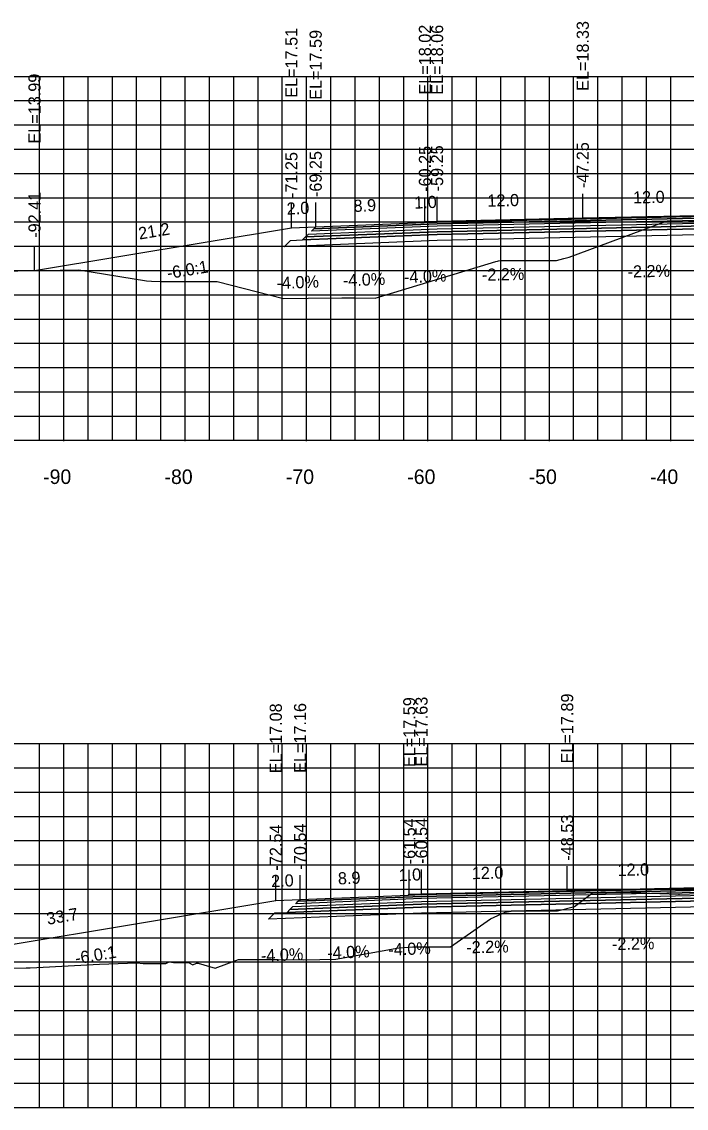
# Model space of a CAD drawing. Extents: x 1800880 to 1818864, y 245271 to 250560.
# Drawn here: x 1805597.5 to 1805652.3, y 250154.4 to 250243.9 of the extents above; entities that cross this region are included whole.
import ezdxf

# ---------------------------------------------------------------- set-up
doc = ezdxf.new("R2010")
doc.units = 0
for name, color, linetype in [('ANNO-SHT', 7, 'Continuous'), ('ANNO-TXT', 7, 'Continuous'), ('AXIS', 7, 'Continuous'), ('CL-CNST', 7, 'Continuous'), ('DESIGN - DRAINAGE - Bridges', 7, 'Continuous'), ('great seal', 7, 'Continuous'), ('Level 37', 7, 'Continuous'), ('Level 46', 7, 'Continuous'), ('Level 62', 7, 'Continuous'), ('SHT-BDR', 7, 'Continuous'), ('SHT-BNDRY', 7, 'Continuous')]:
    doc.layers.add(name, color=color, linetype=linetype)

msp = doc.modelspace()

# ---------------------------------------------------------------- linework, layer by layer
at = {"layer": 'ANNO-SHT'}
for points in [[(1805703.001, 250226.968), (1805703.001, 250226.738), (1805691.751, 250227.188), (1805679.751, 250227.452), (1805631.751, 250226.396), (1805620.678, 250225.953), (1805620.917, 250226.193), (1805631.751, 250226.626), (1805679.751, 250227.682), (1805691.751, 250227.418)], [(1805703.001, 250227.198), (1805703.001, 250226.968), (1805691.751, 250227.418), (1805679.751, 250227.682), (1805631.751, 250226.626), (1805620.917, 250226.193), (1805621.157, 250226.432), (1805631.751, 250226.856), (1805679.751, 250227.912), (1805691.751, 250227.648)], [(1805701.723, 250171.762), (1805701.723, 250171.532), (1805690.472, 250171.982), (1805678.471, 250172.246), (1805630.465, 250171.19), (1805619.632, 250170.757), (1805619.871, 250170.996), (1805630.465, 250171.42), (1805678.471, 250172.476), (1805690.472, 250172.212)], [(1805701.723, 250171.532), (1805701.723, 250171.302), (1805690.472, 250171.752), (1805678.471, 250172.016), (1805630.465, 250170.96), (1805619.392, 250170.517), (1805619.632, 250170.757), (1805630.465, 250171.19), (1805678.471, 250172.246), (1805690.472, 250171.982)]]:
    msp.add_lwpolyline(points, close=True, dxfattribs=at)
at = {"layer": 'AXIS'}
for points in [[(1805631.751, 250227.276), (1805621.595, 250226.87), (1805621.751, 250227.026), (1805630.678, 250227.383), (1805631.751, 250227.426), (1805679.751, 250228.482), (1805691.751, 250228.218), (1805701.751, 250227.818), (1805701.751, 250227.668), (1805691.751, 250228.068), (1805679.751, 250228.332)], [(1805630.465, 250171.84), (1805620.309, 250171.434), (1805620.465, 250171.59), (1805629.392, 250171.947), (1805630.465, 250171.99), (1805678.471, 250173.046), (1805690.472, 250172.782), (1805700.473, 250172.382), (1805700.473, 250172.232), (1805690.472, 250172.632), (1805678.471, 250172.896)]]:
    msp.add_lwpolyline(points, close=True, dxfattribs=at)
at = {"layer": 'CL-CNST'}
for points in [[(1805595.307, 250223.366), (1805599.147, 250223.428), (1805602.235, 250223.496), (1805607.82, 250222.578), (1805608.236, 250222.562), (1805609.005, 250222.532), (1805611.082, 250222.532), (1805613.405, 250222.532), (1805613.577, 250222.532), (1805613.636, 250222.526), (1805619.101, 250221.13), (1805621.145, 250221.154), (1805623.907, 250221.187), (1805624.99, 250221.179), (1805626.661, 250221.14), (1805636.597, 250224.18), (1805636.733, 250224.206), (1805636.823, 250224.23), (1805637.023, 250224.262), (1805638.388, 250224.262), (1805639.4, 250224.262), (1805641.595, 250224.262), (1805642.201, 250224.424), (1805642.626, 250224.538), (1805650.411, 250227.411), (1805653.494, 250227.493)], [(1805592.63, 250165.902), (1805597.907, 250165.948), (1805598.046, 250165.949), (1805598.243, 250165.954), (1805598.781, 250165.989), (1805603.934, 250166.247), (1805607.005, 250166.366), (1805607.527, 250166.312), (1805609.401, 250166.312), (1805609.694, 250166.447), (1805610.046, 250166.391), (1805611.273, 250166.397), (1805611.627, 250166.197), (1805611.947, 250166.328), (1805612.074, 250166.325), (1805613.484, 250165.914), (1805615.396, 250166.641), (1805616.814, 250166.641), (1805618.665, 250166.625), (1805620.789, 250166.608), (1805623.398, 250166.669), (1805628.613, 250167.606), (1805629.742, 250167.692), (1805631.458, 250167.692), (1805632.865, 250167.692), (1805636.15, 250169.976), (1805637.374, 250170.542), (1805638.018, 250170.642), (1805640.03, 250170.642), (1805641.68, 250170.642), (1805643.059, 250171.009), (1805644.535, 250172.103), (1805646.887, 250172.166), (1805647.209, 250172.175), (1805647.778, 250172.164), (1805651.634, 250172.014), (1805651.674, 250172.012), (1805651.676, 250172.012), (1805651.732, 250172.014), (1805658.248, 250172.245)]]:
    msp.add_lwpolyline(points, dxfattribs=at)
at = {"layer": 'DESIGN - DRAINAGE - Bridges'}
for p, q in [((1805541.002, 250209.432), (1805841.002, 250209.432)), ((1805601.002, 250209.372), (1805601.002, 250209.432)), ((1805611.002, 250209.372), (1805611.002, 250209.432)), ((1805621.002, 250209.372), (1805621.002, 250209.432)), ((1805631.002, 250209.372), (1805631.002, 250209.432)), ((1805641.002, 250209.372), (1805641.002, 250209.432)), ((1805651.002, 250209.372), (1805651.002, 250209.432)), ((1805541.002, 250154.432), (1805841.002, 250154.432)), ((1805601.002, 250154.372), (1805601.002, 250154.432)), ((1805611.002, 250154.372), (1805611.002, 250154.432)), ((1805621.002, 250154.372), (1805621.002, 250154.432)), ((1805631.002, 250154.372), (1805631.002, 250154.432)), ((1805641.002, 250154.372), (1805641.002, 250154.432)), ((1805651.002, 250154.372), (1805651.002, 250154.432))]:
    msp.add_line(p, q, dxfattribs=at)
at = {"layer": 'great seal'}
for points in [[(1805631.751, 250227.086), (1805621.397, 250226.672), (1805621.595, 250226.87), (1805631.751, 250227.276), (1805679.751, 250228.332), (1805691.751, 250228.068), (1805701.751, 250227.668), (1805703.001, 250227.614), (1805703.001, 250227.428), (1805691.751, 250227.878), (1805679.751, 250228.142)], [(1805630.465, 250171.65), (1805620.111, 250171.236), (1805620.309, 250171.434), (1805630.465, 250171.84), (1805678.471, 250172.896), (1805690.472, 250172.632), (1805700.473, 250172.232), (1805701.723, 250172.182), (1805701.723, 250171.992), (1805690.472, 250172.442), (1805678.471, 250172.706)]]:
    msp.add_lwpolyline(points, close=True, dxfattribs=at)
at = {"layer": 'Level 37'}
for p, q in [((1805643.751, 250227.76), (1805643.751, 250229.76)), ((1805619.751, 250226.946), (1805619.751, 250228.946)), ((1805621.751, 250227.026), (1805621.751, 250229.026)), ((1805630.751, 250227.456), (1805630.751, 250229.456)), ((1805631.751, 250227.496), (1805631.751, 250229.496)), ((1805598.589, 250223.419), (1805598.589, 250225.419)), ((1805642.468, 250172.324), (1805642.468, 250174.324)), ((1805618.465, 250171.51), (1805618.465, 250173.51)), ((1805620.465, 250171.59), (1805620.465, 250173.59)), ((1805629.465, 250172.02), (1805629.465, 250174.02)), ((1805630.465, 250172.06), (1805630.465, 250174.06))]:
    msp.add_line(p, q, dxfattribs=at)
for points in [[(1805631.751, 250227.426), (1805630.678, 250227.383), (1805630.751, 250227.456), (1805631.751, 250227.496), (1805643.751, 250227.76), (1805655.751, 250228.024), (1805667.751, 250228.288), (1805679.751, 250228.552), (1805691.751, 250228.288), (1805691.751, 250228.218), (1805679.751, 250228.482)], [(1805630.465, 250171.99), (1805629.392, 250171.947), (1805629.465, 250172.02), (1805630.465, 250172.06), (1805642.468, 250172.324), (1805654.468, 250172.588), (1805666.469, 250172.852), (1805678.471, 250173.116), (1805690.472, 250172.852), (1805690.472, 250172.782), (1805678.471, 250173.046)]]:
    msp.add_lwpolyline(points, close=True, dxfattribs=at)
at = {"layer": 'Level 46'}
for p, q in [((1805541.002, 250239.432), (1805841.002, 250239.432)), ((1805599.002, 250209.432), (1805599.002, 250239.432)), ((1805601.002, 250209.432), (1805601.002, 250239.432)), ((1805603.002, 250209.432), (1805603.002, 250239.432)), ((1805605.002, 250209.432), (1805605.002, 250239.432)), ((1805607.002, 250209.432), (1805607.002, 250239.432)), ((1805609.002, 250209.432), (1805609.002, 250239.432)), ((1805611.002, 250209.432), (1805611.002, 250239.432)), ((1805613.002, 250209.432), (1805613.002, 250239.432)), ((1805615.002, 250209.432), (1805615.002, 250239.432)), ((1805617.002, 250209.432), (1805617.002, 250239.432)), ((1805619.002, 250209.432), (1805619.002, 250239.432)), ((1805621.002, 250209.432), (1805621.002, 250239.432)), ((1805623.002, 250209.432), (1805623.002, 250239.432)), ((1805625.002, 250209.432), (1805625.002, 250239.432)), ((1805627.002, 250209.432), (1805627.002, 250239.432)), ((1805629.002, 250209.432), (1805629.002, 250239.432)), ((1805631.002, 250209.432), (1805631.002, 250239.432)), ((1805633.002, 250209.432), (1805633.002, 250239.432)), ((1805635.002, 250209.432), (1805635.002, 250239.432)), ((1805637.002, 250209.432), (1805637.002, 250239.432)), ((1805639.002, 250209.432), (1805639.002, 250239.432)), ((1805641.002, 250209.432), (1805641.002, 250239.432)), ((1805643.002, 250209.432), (1805643.002, 250239.432)), ((1805645.002, 250209.432), (1805645.002, 250239.432)), ((1805647.002, 250209.432), (1805647.002, 250239.432)), ((1805649.002, 250209.432), (1805649.002, 250239.432)), ((1805651.002, 250209.432), (1805651.002, 250239.432)), ((1805541.002, 250237.432), (1805841.002, 250237.432)), ((1805541.002, 250235.432), (1805841.002, 250235.432)), ((1805541.002, 250233.432), (1805841.002, 250233.432)), ((1805541.002, 250231.432), (1805841.002, 250231.432)), ((1805541.002, 250229.432), (1805841.002, 250229.432)), ((1805541.002, 250227.432), (1805841.002, 250227.432)), ((1805541.002, 250225.432), (1805841.002, 250225.432)), ((1805541.002, 250223.432), (1805841.002, 250223.432)), ((1805541.002, 250221.432), (1805841.002, 250221.432)), ((1805541.002, 250219.432), (1805841.002, 250219.432)), ((1805541.002, 250217.432), (1805841.002, 250217.432)), ((1805541.002, 250215.432), (1805841.002, 250215.432)), ((1805541.002, 250213.432), (1805841.002, 250213.432)), ((1805541.002, 250211.432), (1805841.002, 250211.432)), ((1805541.002, 250209.432), (1805841.002, 250209.432)), ((1805541.002, 250184.432), (1805841.002, 250184.432)), ((1805599.002, 250154.432), (1805599.002, 250184.432)), ((1805601.002, 250154.432), (1805601.002, 250184.432)), ((1805603.002, 250154.432), (1805603.002, 250184.432)), ((1805605.002, 250154.432), (1805605.002, 250184.432)), ((1805607.002, 250154.432), (1805607.002, 250184.432)), ((1805609.002, 250154.432), (1805609.002, 250184.432)), ((1805611.002, 250154.432), (1805611.002, 250184.432)), ((1805613.002, 250154.432), (1805613.002, 250184.432)), ((1805615.002, 250154.432), (1805615.002, 250184.432)), ((1805617.002, 250154.432), (1805617.002, 250184.432)), ((1805619.002, 250154.432), (1805619.002, 250184.432)), ((1805621.002, 250154.432), (1805621.002, 250184.432)), ((1805623.002, 250154.432), (1805623.002, 250184.432)), ((1805625.002, 250154.432), (1805625.002, 250184.432)), ((1805627.002, 250154.432), (1805627.002, 250184.432)), ((1805629.002, 250154.432), (1805629.002, 250184.432)), ((1805631.002, 250154.432), (1805631.002, 250184.432)), ((1805633.002, 250154.432), (1805633.002, 250184.432)), ((1805635.002, 250154.432), (1805635.002, 250184.432)), ((1805637.002, 250154.432), (1805637.002, 250184.432)), ((1805639.002, 250154.432), (1805639.002, 250184.432)), ((1805641.002, 250154.432), (1805641.002, 250184.432)), ((1805643.002, 250154.432), (1805643.002, 250184.432)), ((1805645.002, 250154.432), (1805645.002, 250184.432)), ((1805647.002, 250154.432), (1805647.002, 250184.432)), ((1805649.002, 250154.432), (1805649.002, 250184.432)), ((1805651.002, 250154.432), (1805651.002, 250184.432)), ((1805541.002, 250182.432), (1805841.002, 250182.432)), ((1805541.002, 250180.432), (1805841.002, 250180.432)), ((1805541.002, 250178.432), (1805841.002, 250178.432)), ((1805541.002, 250176.432), (1805841.002, 250176.432)), ((1805541.002, 250174.432), (1805841.002, 250174.432)), ((1805541.002, 250172.432), (1805841.002, 250172.432)), ((1805541.002, 250170.432), (1805841.002, 250170.432)), ((1805541.002, 250168.432), (1805841.002, 250168.432)), ((1805541.002, 250166.432), (1805841.002, 250166.432)), ((1805541.002, 250164.432), (1805841.002, 250164.432)), ((1805541.002, 250162.432), (1805841.002, 250162.432)), ((1805541.002, 250160.432), (1805841.002, 250160.432)), ((1805541.002, 250158.432), (1805841.002, 250158.432)), ((1805541.002, 250156.432), (1805841.002, 250156.432)), ((1805541.002, 250154.432), (1805841.002, 250154.432))]:
    msp.add_line(p, q, dxfattribs=at)
at = {"layer": 'Level 62'}
for points in [[(1805598.589, 250223.419), (1805619.751, 250226.946), (1805621.751, 250227.026), (1805630.678, 250227.383), (1805630.751, 250227.456), (1805631.751, 250227.496), (1805643.751, 250227.76), (1805655.751, 250228.024), (1805667.751, 250228.288), (1805679.751, 250228.552), (1805691.751, 250228.288), (1805701.751, 250227.888), (1805703.001, 250227.614), (1805704.251, 250227.888), (1805714.251, 250228.288), (1805726.251, 250228.552), (1805738.251, 250228.288), (1805750.251, 250228.024), (1805762.251, 250227.76), (1805763.248, 250227.72), (1805763.321, 250227.647), (1805772.251, 250227.29), (1805774.251, 250227.21), (1805825.918, 250225.144)], [(1805584.752, 250165.891), (1805618.465, 250171.51), (1805620.465, 250171.59), (1805629.392, 250171.947), (1805629.465, 250172.02), (1805630.465, 250172.06), (1805642.468, 250172.324), (1805654.468, 250172.588), (1805666.469, 250172.852), (1805678.471, 250173.116), (1805690.472, 250172.852), (1805700.473, 250172.452), (1805701.723, 250172.182), (1805701.723, 250172.182), (1805702.973, 250172.452), (1805712.975, 250172.852)]]:
    msp.add_lwpolyline(points, dxfattribs=at)
at = {"layer": 'SHT-BNDRY'}
for points in [[(1805703.001, 250226.738), (1805703.002, 250226.238), (1805691.751, 250226.688), (1805679.751, 250226.952), (1805631.751, 250225.896), (1805619.157, 250225.392), (1805619.678, 250225.913), (1805620.678, 250225.953), (1805631.751, 250226.396), (1805679.751, 250227.452), (1805691.751, 250227.188)], [(1805701.723, 250171.302), (1805701.725, 250170.802), (1805690.472, 250171.252), (1805678.471, 250171.516), (1805630.465, 250170.46), (1805617.871, 250169.956), (1805618.392, 250170.477), (1805619.392, 250170.517), (1805630.465, 250170.96), (1805678.471, 250172.016), (1805690.472, 250171.752)]]:
    msp.add_lwpolyline(points, close=True, dxfattribs=at)

# ---------------------------------------------------------------- texts
for s, p in [('-90', (1805599.298, 250205.832)), ('-80', (1805609.298, 250205.832)), ('-70', (1805619.298, 250205.832)), ('-60', (1805629.298, 250205.832)), ('-50', (1805639.298, 250205.832)), ('-40', (1805649.298, 250205.832))]:
    msp.add_text(s, height=1.2).set_placement(p)
at = {"layer": 'ANNO-TXT'}
for s, rotation, p in [('12.0', 1.2603, (1805635.908, 250228.688)), ('12.0', 1.2603, (1805647.908, 250228.952)), ('2.0', 2.29061, (1805619.385, 250228.032)), ('8.9', 2.29061, (1805624.888, 250228.253)), ('1.0', 2.29061, (1805629.885, 250228.522)), ('21.2', 9.46234, (1805607.234, 250225.975)), ('-4.0%', 2.29061, (1805629.043, 250222.384)), ('-2.2%', 1.2603, (1805635.452, 250222.576)), ('-2.2%', 1.2603, (1805647.452, 250222.84)), ('-4.0%', 2.29061, (1805618.543, 250221.894)), ('-4.0%', 2.29061, (1805624.007, 250222.112)), ('12.0', 1.2603, (1805634.624, 250173.252)), ('12.0', 1.2603, (1805646.625, 250173.516)), ('2.0', 2.29061, (1805618.099, 250172.596)), ('8.9', 2.29061, (1805623.602, 250172.817)), ('1.0', 2.29061, (1805628.599, 250173.086)), ('33.7', 9.46234, (1805599.672, 250169.493)), ('-4.0%', 2.29061, (1805627.757, 250166.948)), ('-2.2%', 1.2603, (1805634.167, 250167.14)), ('-2.2%', 1.2603, (1805646.169, 250167.404)), ('-4.0%', 2.29061, (1805617.257, 250166.458)), ('-4.0%', 2.29061, (1805622.721, 250166.676))]:
    msp.add_text(s, height=1, rotation=rotation, dxfattribs=at).set_placement(p)
at = {"layer": 'Level 37'}
for p in [(1805609.581, 250222.717), (1805602.019, 250166.235)]:
    msp.add_text('-6.0:1', height=1, rotation=9.46234, dxfattribs=at).set_placement(p)
at = {"layer": 'SHT-BDR'}
for s, p in [('EL=17.51', (1805620.251, 250237.671)), ('EL=17.59', (1805622.251, 250237.499)), ('EL=18.02', (1805631.251, 250237.929)), ('EL=18.06', (1805632.251, 250237.921)), ('EL=18.33', (1805644.251, 250238.233)), ('EL=13.99', (1805599.089, 250233.892)), ('-60.25', (1805631.251, 250229.913)), ('-59.25', (1805632.251, 250229.953)), ('-47.25', (1805644.251, 250230.217)), ('-71.25', (1805620.251, 250229.403)), ('-69.25', (1805622.251, 250229.483)), ('-92.41', (1805599.089, 250226.128)), ('EL=17.08', (1805618.965, 250181.983)), ('EL=17.16', (1805620.965, 250182.015)), ('EL=17.59', (1805629.965, 250182.493)), ('EL=17.63', (1805630.965, 250182.533)), ('EL=17.89', (1805642.968, 250182.797)), ('-61.54', (1805629.965, 250174.477)), ('-60.54', (1805630.965, 250174.517)), ('-48.53', (1805642.968, 250174.781)), ('-72.54', (1805618.965, 250173.967)), ('-70.54', (1805620.965, 250174.047))]:
    msp.add_text(s, height=1, rotation=90, dxfattribs=at).set_placement(p)

doc.saveas('drawing.dxf')
